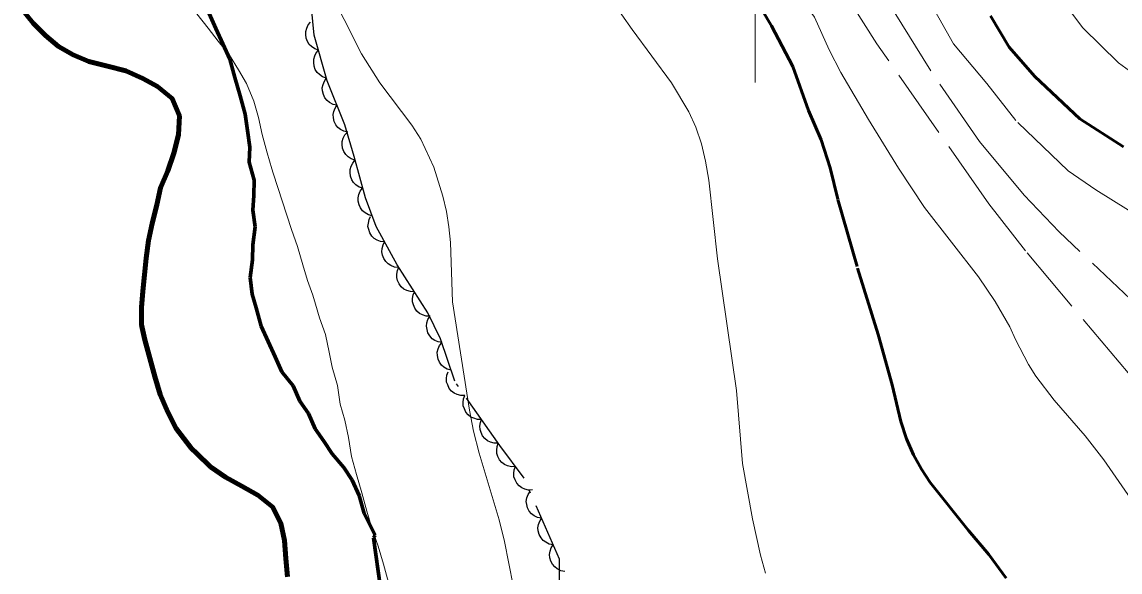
# Model space of a CAD drawing. Extents: x 356765 to 358572, y 5103174 to 5104650.
# Drawn here: x 356962.1 to 357018.8, y 5103969.7 to 5103998.1 of the extents above; entities that cross this region are included whole.
import ezdxf

# ---------------------------------------------------------------- set-up
doc = ezdxf.new("R2010")
doc.units = 0
doc.header["$LTSCALE"] = 0.6
for name, pattern in [('DOT_DASHED', [7.7, 5, -1.2, 0.3, -1.2]), ('LONG_DASHED', [7.5, 6, -1.5]), ('MEDIUM_DASHED', [4.5, 3, -1.5])]:
    doc.linetypes.add(name, pattern=pattern)
for name, color, linetype, lineweight in [('1', 7, 'Continuous', 53), ('2', 7, 'Continuous', 13), ('4', 7, 'Continuous', 90), ('44', 7, 'Continuous', 25), ('61', 7, 'Continuous', 13), ('7', 7, 'MEDIUM_DASHED', 70)]:
    doc.layers.add(name, color=color, linetype=linetype, lineweight=lineweight)

msp = doc.modelspace()

# ---------------------------------------------------------------- linework, layer by layer
at = {"layer": '1', "linetype": 'LONG_DASHED'}
for points in [[(357012.97, 5103969.41), (357012.06, 5103970.62), (357011.01, 5103971.86), (357009.04, 5103974.34), (357008.59, 5103975.03), (357008.18, 5103975.78), (357007.82, 5103976.59), (357007.52, 5103977.49), (357007.07, 5103979.38), (357006.35, 5103981.98), (357005.26, 5103985.5), (357004.27, 5103988.98), (357003.87, 5103990.59), (357003.4, 5103992.03), (357002.75, 5103993.55), (357001.95, 5103995.83), (357000.84, 5103997.92), (356999.1, 5104000.9)], [(357019.02, 5103991.67), (357016.77, 5103993.12), (357014.44, 5103995.31), (357013.12, 5103996.83), (357012.15, 5103998.45)]]:
    msp.add_lwpolyline(points, dxfattribs=at)
at = {"layer": '2'}
for points in [[(357000.54, 5103969.66), (357000.28, 5103970.59), (356999.86, 5103972.46), (356999.35, 5103975.33), (356999.04, 5103979.09), (356998.05, 5103985.9), (356997.6, 5103989.96), (356997.44, 5103990.94), (356997.23, 5103991.84), (356996.94, 5103992.69), (356996.57, 5103993.48), (356995.68, 5103994.99), (356993.64, 5103997.74), (356989.37, 5104003.82)], [(356987.72, 5103967.88), (356987.05, 5103971.29), (356986.78, 5103972.41), (356985.74, 5103975.86), (356985.46, 5103976.99), (356985.25, 5103978.08), (356984.37, 5103983.67), (356984.26, 5103986.74), (356984.17, 5103987.55), (356984.05, 5103988.34), (356983.86, 5103989.13), (356983.4, 5103990.63), (356982.73, 5103992.08), (356982.27, 5103992.79), (356980.62, 5103994.99), (356979.67, 5103996.48), (356976.98, 5104001.82)], [(357019.41, 5103973.5), (357018, 5103975.51), (357017.04, 5103976.75), (357015.44, 5103978.59), (357014.49, 5103979.84), (357014.11, 5103980.44), (357013.44, 5103981.72), (357013.15, 5103982.38), (357012.4, 5103983.69), (357011.54, 5103984.97), (357008.74, 5103988.55), (357007.41, 5103990.58), (357005.85, 5103993.09), (357004.42, 5103995.51), (357003.83, 5103996.68), (357003.07, 5103998.38), (357002.73, 5103998.82), (357002.01, 5103999.4)], [(356971.16, 5103998.54), (356971.75, 5103997.81), (356972.26, 5103997.13), (356972.85, 5103996.41), (356973.32, 5103995.65), (356973.72, 5103994.94), (356974.11, 5103994.03), (356974.34, 5103993.2), (356974.53, 5103992.31), (356974.8, 5103991.36), (356975.04, 5103990.54), (356975.1, 5103990.31), (356976.06, 5103987.4), (356976.37, 5103986.53), (356976.64, 5103985.59), (356976.87, 5103984.77), (356977.15, 5103984.02), (356977.29, 5103983.55), (356977.49, 5103982.85), (356977.8, 5103981.98), (356977.99, 5103981.08), (356978.15, 5103980.3), (356978.42, 5103979.36), (356978.57, 5103978.38), (356978.8, 5103977.56), (356978.99, 5103976.66), (356979.15, 5103975.69), (356979.41, 5103974.75), (356979.68, 5103973.81), (356979.95, 5103972.87), (356980.22, 5103971.93), (356980.53, 5103971.06), (356980.8, 5103970.12), (356981.07, 5103969.18)], [(356971.16, 5103998.54), (356971.75, 5103997.81), (356972.26, 5103997.13), (356972.85, 5103996.41), (356973.32, 5103995.65), (356973.72, 5103994.94), (356974.11, 5103994.03), (356974.34, 5103993.2), (356974.53, 5103992.31), (356974.8, 5103991.36), (356975.04, 5103990.54), (356975.1, 5103990.31), (356976.06, 5103987.4), (356976.37, 5103986.53), (356976.64, 5103985.59), (356976.87, 5103984.77), (356977.15, 5103984.02), (356977.29, 5103983.55), (356977.49, 5103982.85), (356977.8, 5103981.98), (356977.99, 5103981.08), (356978.15, 5103980.3), (356978.42, 5103979.36), (356978.57, 5103978.38), (356978.8, 5103977.56), (356978.99, 5103976.66), (356979.15, 5103975.69), (356979.41, 5103974.75), (356979.68, 5103973.81), (356979.95, 5103972.87), (356980.22, 5103971.93), (356980.53, 5103971.06), (356980.8, 5103970.12), (356981.07, 5103969.18)]]:
    msp.add_lwpolyline(points, dxfattribs=at)
at = {"layer": '2', "linetype": 'LONG_DASHED'}
for points in [[(357020.04, 5103983.19), (357015.7, 5103987.29), (357013.89, 5103989.18), (357011.58, 5103991.95), (357009.08, 5103995.6), (357005.58, 5104001.2)], [(357020.45, 5103994.78), (357018.77, 5103996.01), (357016.92, 5103997.82), (357015.29, 5104000.01)], [(357019.26, 5103980.01), (357013.97, 5103986.3), (357012.07, 5103988.74), (357006.29, 5103996.99), (357005.03, 5103998.98)], [(357019.28, 5103988.41), (357017.59, 5103989.45), (357016.17, 5103990.44), (357013.47, 5103993.03), (357011.97, 5103994.95), (357010.25, 5103996.99), (357009.1, 5103999.01)]]:
    msp.add_lwpolyline(points, dxfattribs=at)
at = {"layer": '4'}
msp.add_lwpolyline([(356975.84, 5103969.48), (356975.76, 5103970.42), (356975.69, 5103971.35), (356975.5, 5103972.25), (356975.07, 5103973.08), (356974.32, 5103973.69), (356973.49, 5103974.16), (356972.65, 5103974.62), (356971.86, 5103975.16), (356971.15, 5103975.85), (356970.89, 5103976.1), (356970.09, 5103977.14), (356969.66, 5103977.97), (356969.27, 5103978.88), (356969, 5103979.82), (356968.73, 5103980.76), (356968.47, 5103981.71), (356968.31, 5103982.49), (356968.31, 5103983.38), (356968.38, 5103984.22), (356968.46, 5103985.07), (356968.54, 5103985.92), (356968.66, 5103986.84), (356968.85, 5103987.72), (356969.09, 5103988.68), (356969.28, 5103989.56), (356969.67, 5103990.43), (356969.98, 5103991.35), (356970.22, 5103992.3), (356970.26, 5103993.27), (356969.88, 5103994.18), (356969.13, 5103994.79), (356968.37, 5103995.21), (356967.5, 5103995.6), (356966.54, 5103995.84), (356965.58, 5103996.08), (356964.78, 5103996.43), (356964.02, 5103996.85), (356963.35, 5103997.42), (356962.71, 5103998.07), (356962.13, 5103998.79)], dxfattribs=at)
at = {"layer": '44', "linetype": 'DOT_DASHED'}
msp.add_lwpolyline([(356989.9, 5103969), (356989.89, 5103970.39), (356988.06, 5103974.56), (356986.82, 5103976.25), (356984.49, 5103979.57), (356983.74, 5103981.77), (356983.1, 5103983.11), (356981.51, 5103985.58), (356980.43, 5103987.56), (356979.88, 5103989.05), (356979.28, 5103991.17), (356978.81, 5103992.81), (356977.9, 5103995.09), (356977.23, 5103997.44), (356976.69, 5104002.82)], dxfattribs=at)
at = {"layer": '44'}
for points in [[(356977.45, 5103996.67), (356977.25, 5103996.74), (356977.08, 5103996.85), (356976.96, 5103996.96), (356976.87, 5103997.12), (356976.81, 5103997.29), (356976.79, 5103997.48), (356976.79, 5103997.64), (356976.84, 5103997.81), (356976.92, 5103997.98), (356977.04, 5103998.11)], [(356977.86, 5103995.23), (356977.66, 5103995.29), (356977.5, 5103995.41), (356977.37, 5103995.52), (356977.28, 5103995.67), (356977.22, 5103995.85), (356977.2, 5103996.04), (356977.2, 5103996.2), (356977.25, 5103996.37), (356977.33, 5103996.53), (356977.45, 5103996.67)], [(356978.4, 5103993.83), (356978.2, 5103993.87), (356978.02, 5103993.97), (356977.89, 5103994.07), (356977.78, 5103994.21), (356977.7, 5103994.38), (356977.66, 5103994.57), (356977.64, 5103994.73), (356977.68, 5103994.9), (356977.75, 5103995.07), (356977.85, 5103995.22)], [(356978.96, 5103992.44), (356978.75, 5103992.48), (356978.58, 5103992.58), (356978.45, 5103992.68), (356978.34, 5103992.82), (356978.26, 5103992.99), (356978.22, 5103993.17), (356978.2, 5103993.34), (356978.24, 5103993.51), (356978.3, 5103993.68), (356978.4, 5103993.83)], [(356979.33, 5103990.98), (356979.14, 5103991.05), (356978.97, 5103991.16), (356978.85, 5103991.28), (356978.76, 5103991.43), (356978.69, 5103991.6), (356978.67, 5103991.79), (356978.67, 5103991.95), (356978.72, 5103992.12), (356978.81, 5103992.29), (356978.92, 5103992.42)], [(356979.74, 5103989.54), (356979.54, 5103989.6), (356979.38, 5103989.72), (356979.26, 5103989.83), (356979.17, 5103989.98), (356979.1, 5103990.16), (356979.08, 5103990.35), (356979.08, 5103990.51), (356979.13, 5103990.68), (356979.22, 5103990.84), (356979.33, 5103990.98)], [(356980.22, 5103988.12), (356980.02, 5103988.17), (356979.85, 5103988.27), (356979.72, 5103988.38), (356979.62, 5103988.52), (356979.54, 5103988.69), (356979.5, 5103988.87), (356979.49, 5103989.04), (356979.53, 5103989.21), (356979.6, 5103989.38), (356979.7, 5103989.53)], [(356980.86, 5103986.77), (356980.65, 5103986.79), (356980.47, 5103986.86), (356980.32, 5103986.95), (356980.2, 5103987.07), (356980.1, 5103987.23), (356980.04, 5103987.41), (356980, 5103987.57), (356980.02, 5103987.74), (356980.06, 5103987.92), (356980.14, 5103988.08)], [(356981.58, 5103985.45), (356981.37, 5103985.47), (356981.19, 5103985.55), (356981.04, 5103985.63), (356980.92, 5103985.76), (356980.82, 5103985.91), (356980.76, 5103986.09), (356980.72, 5103986.25), (356980.73, 5103986.43), (356980.78, 5103986.61), (356980.86, 5103986.77)], [(356982.4, 5103984.19), (356982.19, 5103984.2), (356982, 5103984.26), (356981.85, 5103984.33), (356981.72, 5103984.45), (356981.61, 5103984.6), (356981.53, 5103984.78), (356981.49, 5103984.93), (356981.49, 5103985.11), (356981.52, 5103985.29), (356981.59, 5103985.46)], [(356983.21, 5103982.93), (356983.01, 5103982.94), (356982.81, 5103983), (356982.66, 5103983.07), (356982.53, 5103983.19), (356982.42, 5103983.34), (356982.35, 5103983.51), (356982.3, 5103983.67), (356982.3, 5103983.85), (356982.33, 5103984.03), (356982.4, 5103984.19)], [(356983.84, 5103981.57), (356983.63, 5103981.6), (356983.45, 5103981.68), (356983.31, 5103981.77), (356983.19, 5103981.91), (356983.1, 5103982.07), (356983.05, 5103982.25), (356983.02, 5103982.41), (356983.04, 5103982.59), (356983.1, 5103982.76), (356983.19, 5103982.92)], [(356984.3, 5103980.14), (356984.1, 5103980.19), (356983.92, 5103980.3), (356983.8, 5103980.41), (356983.7, 5103980.55), (356983.62, 5103980.72), (356983.59, 5103980.91), (356983.58, 5103981.07), (356983.63, 5103981.24), (356983.7, 5103981.41), (356983.81, 5103981.56)], [(356985.01, 5103978.83), (356984.8, 5103978.83), (356984.6, 5103978.88), (356984.45, 5103978.95), (356984.32, 5103979.06), (356984.2, 5103979.2), (356984.12, 5103979.38), (356984.06, 5103979.53), (356984.06, 5103979.71), (356984.08, 5103979.89), (356984.15, 5103980.06)], [(356985.87, 5103977.6), (356985.66, 5103977.6), (356985.47, 5103977.66), (356985.31, 5103977.72), (356985.18, 5103977.84), (356985.06, 5103977.98), (356984.98, 5103978.15), (356984.92, 5103978.3), (356984.92, 5103978.48), (356984.94, 5103978.66), (356985.01, 5103978.83)], [(356986.73, 5103976.38), (356986.52, 5103976.37), (356986.33, 5103976.43), (356986.18, 5103976.49), (356986.04, 5103976.61), (356985.92, 5103976.75), (356985.84, 5103976.92), (356985.79, 5103977.08), (356985.78, 5103977.25), (356985.81, 5103977.44), (356985.87, 5103977.6)], [(356987.62, 5103975.17), (356987.41, 5103975.16), (356987.21, 5103975.21), (356987.06, 5103975.27), (356986.92, 5103975.38), (356986.8, 5103975.52), (356986.71, 5103975.69), (356986.66, 5103975.84), (356986.65, 5103976.02), (356986.67, 5103976.2), (356986.73, 5103976.37)], [(356988.5, 5103973.96), (356988.29, 5103973.95), (356988.1, 5103974), (356987.95, 5103974.06), (356987.81, 5103974.17), (356987.69, 5103974.31), (356987.6, 5103974.48), (356987.54, 5103974.64), (356987.53, 5103974.81), (356987.56, 5103975), (356987.62, 5103975.17)], [(356988.96, 5103972.5), (356988.76, 5103972.54), (356988.58, 5103972.63), (356988.44, 5103972.73), (356988.33, 5103972.86), (356988.24, 5103973.03), (356988.2, 5103973.21), (356988.17, 5103973.37), (356988.2, 5103973.55), (356988.27, 5103973.72), (356988.36, 5103973.87)], [(356989.57, 5103971.13), (356989.36, 5103971.16), (356989.18, 5103971.26), (356989.05, 5103971.35), (356988.94, 5103971.49), (356988.85, 5103971.65), (356988.8, 5103971.84), (356988.78, 5103972), (356988.81, 5103972.17), (356988.87, 5103972.35), (356988.96, 5103972.5)], [(356990.17, 5103969.75), (356989.96, 5103969.79), (356989.78, 5103969.88), (356989.65, 5103969.98), (356989.54, 5103970.12), (356989.45, 5103970.28), (356989.4, 5103970.46), (356989.38, 5103970.63), (356989.41, 5103970.8), (356989.47, 5103970.97), (356989.57, 5103971.13)]]:
    msp.add_lwpolyline(points, dxfattribs=at)
at = {"layer": '61'}
msp.add_line((357000, 5103995), (357000, 5104005), dxfattribs=at)
at = {"layer": '7'}
for points in [[(356974.18, 5103987.55), (356974.06, 5103988.4), (356974.1, 5103989.17), (356974.13, 5103989.95), (356973.86, 5103990.89), (356973.9, 5103991.66), (356973.78, 5103992.52), (356973.66, 5103993.37), (356973.4, 5103994.31), (356973.13, 5103995.25), (356972.86, 5103996.2), (356972.51, 5103996.99), (356972.15, 5103997.78), (356971.8, 5103998.57)], [(356980.64, 5103968.91), (356980.53, 5103969.76), (356980.41, 5103970.62), (356980.29, 5103971.48), (356980.38, 5103971.63), (356979.8, 5103972.74), (356979.54, 5103973.68), (356979.18, 5103974.47), (356978.75, 5103975.11), (356978.16, 5103975.83), (356977.72, 5103976.47), (356977.28, 5103977.11), (356976.93, 5103977.9), (356976.49, 5103978.54), (356976.14, 5103979.33), (356975.55, 5103980.05), (356975.2, 5103980.84), (356974.85, 5103981.63), (356974.49, 5103982.42), (356974.23, 5103983.37), (356974.02, 5103984.07), (356973.91, 5103984.93), (356974.03, 5103985.85), (356974.06, 5103986.62), (356974.18, 5103987.55)]]:
    msp.add_lwpolyline(points, dxfattribs=at)

doc.saveas('drawing.dxf')
